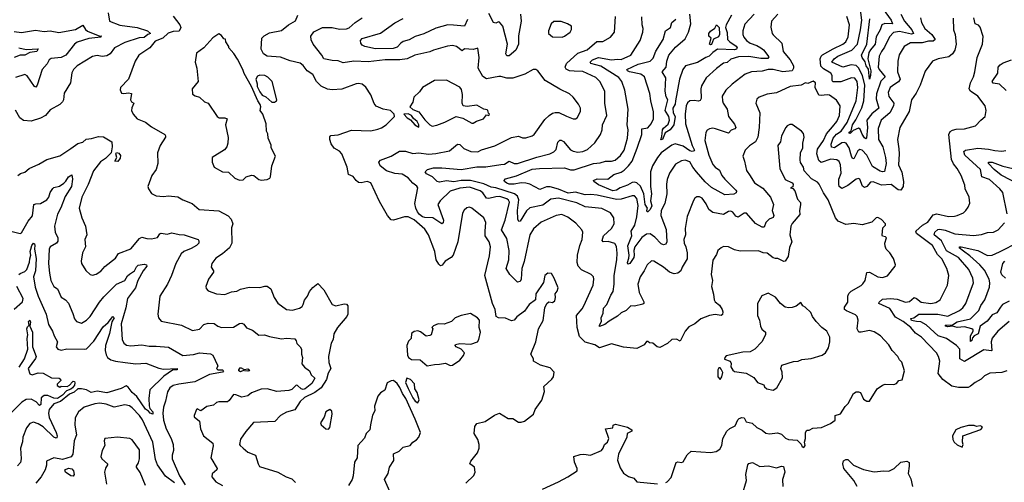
# Model space of a CAD drawing. Extents: x 1268547 to 1425625, y 515768 to 616754.
# Tile 421 of 507: x 1372871 to 1381045, y 589891 to 593728. Entities that reach past the tile are written whole.
import ezdxf

# ---------------------------------------------------------------- set-up
doc = ezdxf.new("R2010")
doc.units = 0

msp = doc.modelspace()

# ---------------------------------------------------------------- linework, layer by layer
at = {"layer": '0CON10XD'}
for points in [[(1380187.2, 593775), (1380217.1, 593717.1), (1380276.5, 593645), (1380292.1, 593615), (1380275, 593609.4), (1380175, 593631.1), (1380125, 593621.8), (1380091.2, 593585), (1380050.5, 593499.5), (1380025.2, 593464.8), (1380006.6, 593425), (1379997.8, 593335), (1380006.9, 593315), (1380055.9, 593255), (1380021.3, 593218.7), (1379984.2, 593114.3), (1379982.5, 593072.5), (1380002.5, 592995), (1379945, 592946.3), (1379904.3, 592895), (1379908.3, 592835), (1379901.4, 592745), (1379895, 592740), (1379885, 592749.6), (1379865, 592778.8), (1379849.5, 592819.5), (1379835, 592828.7), (1379790.6, 592809.4), (1379766, 592785), (1379756.4, 592786.4), (1379755.8, 592795), (1379773.4, 592806.6), (1379784.9, 592855), (1379811.7, 592898.3), (1379861.9, 592998.1), (1379878.8, 593055), (1379887.8, 593185), (1379868.3, 593265), (1379835, 593330), (1379815, 593347.6), (1379775, 593352.9), (1379703.8, 593333.8), (1379613.8, 593375), (1379633.9, 593405), (1379662.5, 593425), (1379779.3, 593475), (1379824.9, 593525.1), (1379852.1, 593645), (1379863, 593725), (1379841.7, 593875)], [(1380016.4, 593845), (1380105.8, 593725), (1380116.7, 593695), (1380052.2, 593697.8), (1380029.2, 593685), (1380015, 593643.8), (1379982.4, 593585), (1379974.2, 593525), (1379932.9, 593477.1), (1379921.7, 593455), (1379913.3, 593405), (1379935.7, 593304.3), (1379935.3, 593265), (1379925, 593234.3), (1379917.1, 593317.1), (1379898.8, 593345), (1379888.8, 593378.8), (1379865.3, 593415), (1379860, 593435), (1379904.8, 593525), (1379928.3, 593735)], [(1373606.2, 593785), (1373616.9, 593716.9), (1373702.4, 593682.4), (1373845, 593662.5), (1373933.3, 593635), (1373956.2, 593613.8), (1373935, 593606.9), (1373905, 593581.9), (1373863.1, 593576.9), (1373745, 593538.9), (1373656.9, 593495), (1373620.8, 593445), (1373595, 593428.1), (1373555, 593424.4), (1373515, 593430.6), (1373475, 593422.9), (1373348.6, 593345), (1373318.6, 593315), (1373302.5, 593287.5), (1373293.1, 593205), (1373239.7, 593120.3), (1373235.5, 593065), (1373225, 593045.8), (1373204, 593025), (1373125, 592979.4), (1373084.2, 592935), (1373045, 592912.9), (1372965, 592886.2), (1372903, 592893), (1372871.2, 592915), (1372835, 592976.7)], [(1376574, 589885), (1376641.7, 589948.3), (1376651.9, 589975), (1376646.7, 590015), (1376608.8, 590045), (1376616.9, 590065), (1376670.6, 590135), (1376684.4, 590174.4), (1376685.4, 590205), (1376675.5, 590245), (1376644.3, 590295.7), (1376650, 590355), (1376665, 590377.5), (1376735, 590396.2), (1376812.6, 590447.4), (1376855, 590464.2), (1376925, 590421.2), (1376965, 590418.8), (1377010.7, 590390.7), (1377035, 590390), (1377061.5, 590398.5), (1377136, 590455), (1377150, 590495), (1377207, 590573), (1377227.1, 590642.9), (1377223.1, 590685), (1377290, 590745), (1377301.2, 590765), (1377307.5, 590805), (1377275, 590839.2), (1377195, 590861.9), (1377137.5, 590895), (1377136.2, 590915), (1377114.3, 590955), (1377157.1, 591055), (1377177.5, 591165), (1377216.4, 591233.6), (1377231.7, 591338.3), (1377246.8, 591373.2), (1377265, 591388.8), (1377295, 591383.3), (1377313.3, 591395), (1377320, 591425), (1377317, 591453), (1377334, 591476), (1377340, 591505), (1377307.5, 591585), (1377285, 591622.5), (1377255, 591626.7), (1377231.2, 591605), (1377220.7, 591549.3), (1377155.7, 591455), (1377152, 591405), (1377099.2, 591365), (1377060.7, 591309.3), (1376997.5, 591262.5), (1376975, 591236), (1376955, 591230), (1376905, 591251.5), (1376845, 591255.6), (1376827.5, 591265), (1376816.9, 591325), (1376795, 591374), (1376732.6, 591605), (1376770.4, 591769.6), (1376778.5, 591845), (1376768.9, 591885), (1376734.5, 591934.5), (1376734.2, 591974.2), (1376741.2, 592045), (1376723.8, 592085), (1376625, 592165.7), (1376605, 592174.2), (1376582.6, 592167.4), (1376561.7, 592148.3), (1376547.6, 592122.4), (1376507.5, 591885), (1376469.2, 591775), (1376454.3, 591755.7), (1376403.3, 591725), (1376377.6, 591692.4), (1376365, 591687.8), (1376350, 591700), (1376327.9, 591735), (1376318.4, 591805), (1376263.8, 591943.8), (1376235, 591990.5), (1376145, 592069.4), (1376095, 592092.6), (1376065, 592092.9), (1375975, 592064.1), (1375955, 592067.9), (1375925, 592104.4), (1375858.9, 592218.9), (1375785, 592374.2), (1375755, 592387.5), (1375705, 592375.7), (1375685, 592379.2), (1375665, 592394), (1375638.3, 592428.3), (1375602, 592445), (1375590.8, 592505), (1375546.2, 592615), (1375526.8, 592636.8), (1375482.7, 592662.7), (1375457.5, 592697.5), (1375444.5, 592735), (1375444.5, 592755.5), (1375455, 592768.6), (1375515, 592772.9), (1375625, 592811.3), (1375785, 592806.9), (1375845, 592819.5), (1375875, 592831.1), (1375913.4, 592856.6), (1375982.5, 592925), (1375980, 592945), (1375950, 592975), (1375887.6, 592987.6), (1375831.2, 593011.2), (1375813.1, 593033.1), (1375785, 593104.6), (1375745, 593168.2), (1375713.7, 593193.7), (1375685, 593200.5), (1375665, 593197.5), (1375545, 593151.9), (1375464.4, 593145.6), (1375425, 593151.4), (1375375, 593176), (1375334.6, 593214.6), (1375304.3, 593275), (1375258, 593305), (1375225, 593348), (1375198.7, 593368.7), (1375115, 593386.2), (1375037.3, 593417.3), (1374925, 593427), (1374894.5, 593445), (1374875.3, 593485.3), (1374880, 593575), (1374899.5, 593595), (1374945, 593618.9), (1375045, 593638.8), (1375103.3, 593685), (1375161.4, 593718.6), (1375179.4, 593765)], [(1377027.7, 593775), (1377034.7, 593715), (1377013.2, 593595), (1377010.7, 593525), (1376990.9, 593475), (1376935, 593427.5), (1376915, 593428.8), (1376907.1, 593445), (1376921.6, 593525), (1376882.9, 593675), (1376855, 593709.2), (1376845, 593710.8), (1376825, 593698.6), (1376805, 593704.5), (1376765, 593780.4)], [(1379164.6, 593775), (1379111.9, 593715), (1379107, 593667), (1379118.6, 593615), (1379125, 593602.5), (1379197.9, 593535), (1379210, 593465), (1379268.6, 593395), (1379294.7, 593345), (1379295.3, 593325), (1379285, 593305.5), (1379205, 593296), (1379125, 593314.7), (1379085.3, 593314.7), (1379035, 593301.2), (1378947.5, 593295), (1378892.6, 593277.4), (1378785, 593194.4), (1378732.9, 593145), (1378703.3, 593095), (1378704.4, 593055), (1378712.2, 593035), (1378743.5, 592985), (1378756.6, 592926.6), (1378805, 592862), (1378816.4, 592835), (1378806.7, 592823.3), (1378778.5, 592811.5), (1378755, 592788.1), (1378646.6, 592823.4), (1378625, 592827.3), (1378597.5, 592822.5), (1378578.1, 592811.9), (1378566.8, 592793.2), (1378558.8, 592725), (1378592.9, 592605), (1378625, 592528.1), (1378645, 592504.5), (1378679.4, 592479.4), (1378700.9, 592435), (1378723.8, 592405), (1378815.7, 592315), (1378822, 592305), (1378819.2, 592290.8), (1378798.5, 592281.5), (1378725, 592275.6), (1378615, 592337.7), (1378562.9, 592382.9), (1378490, 592465), (1378458.4, 592505), (1378435, 592550.6), (1378395, 592563.1), (1378365, 592558.1), (1378315, 592530.8), (1378264.6, 592455.4), (1378246.3, 592403.7), (1378239.6, 592365), (1378244.6, 592285), (1378225.7, 592204.3), (1378195.5, 592145), (1378192.3, 592105), (1378237.7, 591987.7), (1378244.6, 591885.4), (1378236, 591865), (1378215, 591860), (1378195, 591869.5), (1378145, 591924.7), (1378105, 591951.6), (1378075, 591949), (1378035, 591921), (1377976.9, 591845), (1377968.7, 591815), (1377973, 591775), (1377968.8, 591755), (1377936.7, 591705), (1377920.5, 591700.5), (1377916.5, 591715), (1377929, 591751), (1377930.4, 591775), (1377918.5, 591851.5), (1377953.3, 591935), (1377946.2, 591975), (1377977.1, 592025), (1377995, 592092.5), (1378005, 592187.5), (1377994.7, 592244.7), (1377975, 592267.5), (1377955, 592268.5), (1377865, 592240.7), (1377825, 592237.5), (1377665, 592273), (1377611.2, 592278.8), (1377565, 592276), (1377485, 592297.7), (1377425, 592289.2), (1377345, 592322.4), (1377275, 592341.6), (1377245, 592342.4), (1377189.7, 592319.7), (1377105, 592363.3), (1377073.4, 592373.4), (1377035, 592375.8), (1376975.5, 592364.5), (1376935, 592364.6), (1376915, 592371.2), (1376895.6, 592385), (1376891.9, 592395), (1376902.9, 592407.1), (1376996.3, 592433.7), (1377125, 592487.1), (1377186, 592494), (1377395, 592499.1), (1377442.8, 592482.8), (1377475, 592482.4), (1377635, 592534.8), (1377689.2, 592540.9), (1377735, 592555.5), (1377785, 592555.4), (1377815.8, 592564.2), (1377858.6, 592601.4), (1377888.8, 592645), (1377917.3, 592745), (1377921.8, 592815), (1377913.8, 592855), (1377923.5, 592985), (1377895.5, 593145), (1377870.4, 593215), (1377845, 593249.2), (1377695, 593343.5), (1377613.3, 593365), (1377606.7, 593375), (1377625.7, 593394.3), (1377675.7, 593414.3), (1377785, 593395.2), (1377835, 593401.3), (1377865, 593398), (1377945.6, 593435), (1378020.9, 593555), (1378043.8, 593625), (1378047.2, 593655), (1378038.8, 593685), (1378035, 593752.5)], [(1378967.8, 593775), (1378889.9, 593690.1), (1378875.4, 593635), (1378875.4, 593605), (1378882.3, 593582.3), (1378905.4, 593555), (1378935, 593533.7), (1378991.9, 593515), (1379023.8, 593495), (1379045, 593477.1), (1379089.1, 593419.1), (1379082.5, 593407.5), (1379025, 593406.4), (1378925, 593423.7), (1378839.6, 593420.4), (1378775, 593400.9), (1378745, 593374.5), (1378713.4, 593366.6), (1378655, 593323.6), (1378570.6, 593245), (1378531.1, 593178.9), (1378525.5, 593154.5), (1378527.1, 593075), (1378521.1, 593058.9), (1378505, 593051.8), (1378469.3, 593059.3), (1378435, 593055.6), (1378415, 593040), (1378403.9, 593015), (1378395.8, 592945), (1378399.4, 592865), (1378454.3, 592684.3), (1378473.3, 592646.7), (1378470.4, 592639.6), (1378455, 592635.7), (1378435, 592639.8), (1378379.5, 592679.5), (1378311.5, 592698.5), (1378285, 592688.2), (1378197.5, 592625), (1378164.9, 592585.1)], [(1378779.5, 593765), (1378735, 593685.4), (1378731.2, 593665), (1378743.1, 593623.1), (1378747.6, 593565), (1378765.3, 593545), (1378818.2, 593508.2), (1378826.3, 593493.7), (1378821.8, 593485), (1378805, 593478.7), (1378665, 593482.7), (1378624.3, 593455), (1378595, 593425.7), (1378566.1, 593415), (1378497.7, 593372.3), (1378398.4, 593345), (1378375.6, 593315), (1378347.2, 593235), (1378316.7, 593055), (1378312, 593028), (1378293.5, 592995), (1378296.7, 592955), (1378311.4, 592925), (1378302.2, 592855), (1378270.4, 592815), (1378230.8, 592789.1), (1378206.7, 592735), (1378193.2, 592733.2), (1378201.7, 592758.3), (1378206.8, 592815), (1378215, 592829.1), (1378255, 592862.5), (1378265.3, 592895), (1378261.1, 592925), (1378228.6, 592975), (1378250.7, 593065), (1378238.6, 593088.6), (1378230.6, 593135), (1378234.7, 593245), (1378203.8, 593295), (1378238.3, 593335), (1378243.3, 593385), (1378261.3, 593435), (1378315, 593500), (1378395, 593570.5), (1378421.9, 593625), (1378441.5, 593695), (1378434.8, 593774.8)], [(1372825, 593629.2), (1372885, 593622.9), (1373001.7, 593641.7), (1373075, 593630.4), (1373125, 593636.8), (1373195, 593621.2), (1373335, 593646.5), (1373395, 593682.5), (1373417.1, 593647.1), (1373433.3, 593633.3), (1373535, 593592.5), (1373546, 593595), (1373545, 593584), (1373445, 593571.7), (1373349.3, 593540.7), (1373325, 593524.5), (1373254.4, 593435), (1373214.7, 593414.7), (1373132.3, 593407.7), (1373114.8, 593395.2), (1373097.7, 593362.3), (1373056.5, 593315), (1373016.5, 593185), (1373005, 593170), (1372993.3, 593175), (1372933, 593263), (1372915, 593273.5), (1372835, 593248.7)], [(1374145, 593758.8), (1374200, 593685), (1374208.8, 593665), (1374195, 593633.3), (1374145, 593629.2), (1374103, 593617), (1374060.5, 593575), (1373995, 593551.7), (1373951.5, 593495), (1373861.4, 593435), (1373830.5, 593385), (1373775.5, 593234.5), (1373708.8, 593165), (1373706.4, 593146.4), (1373715, 593120), (1373735, 593116), (1373775, 593122.9), (1373798.8, 593115), (1373790, 593065), (1373798.3, 593048.3), (1373817.5, 593035), (1373801.7, 592998.3), (1373799.2, 592975), (1373814, 592945), (1373846.6, 592906.6), (1373915, 592879.4), (1373965, 592838.6), (1374075, 592776.2), (1374081.2, 592765), (1374081.2, 592755), (1374038, 592685), (1374014.3, 592625), (1374017.5, 592535), (1374004.4, 592485.6), (1373968.6, 592435), (1373933.8, 592345), (1373940, 592325), (1373965.8, 592285.8), (1374005, 592266), (1374065, 592261.4), (1374105, 592268.6), (1374185, 592260), (1374225, 592234.2), (1374303.3, 592205), (1374360, 592155), (1374525, 592144.2), (1374602.3, 592102.3), (1374626.7, 592075), (1374640, 592035), (1374628.3, 592001.7), (1374632.1, 591875), (1374613.7, 591836.3), (1374554, 591785), (1374499.8, 591750.2), (1374466, 591705), (1374460, 591675), (1374479.2, 591645), (1374478.6, 591635), (1374438, 591575), (1374416.7, 591515), (1374419.3, 591499.3), (1374435, 591480), (1374505, 591454.2), (1374575, 591450), (1374628.7, 591471.3), (1374675, 591476.2), (1374705, 591494), (1374775, 591510), (1374865, 591506.7), (1374905, 591518.8), (1374925, 591517.5), (1374956, 591495), (1374983.1, 591425), (1375015, 591377.5), (1375085, 591323.8), (1375135, 591318), (1375195, 591334.4), (1375215, 591349.4), (1375225.4, 591365), (1375235, 591401.2), (1375260, 591435), (1375276.7, 591475), (1375305, 591507.5), (1375345, 591540), (1375395, 591488.8), (1375465, 591366.2), (1375495, 591354), (1375565, 591370.8), (1375585, 591368), (1375594.1, 591354.1), (1375596.2, 591285), (1375586, 591265), (1375508.6, 591175), (1375478, 591122), (1375472, 591075), (1375455.9, 591044.1), (1375435.5, 590935), (1375437.5, 590885), (1375454.7, 590835), (1375431.7, 590795), (1375416.8, 590743.2), (1375375.1, 590674.9), (1375320.4, 590635), (1375236.4, 590595), (1375198.2, 590561.8), (1375155, 590492), (1375087.1, 590472.9), (1375036.4, 590443.6), (1374990, 590395), (1374813.3, 590386.7), (1374748.9, 590311.1), (1374705, 590247.5), (1374696.7, 590205), (1374700, 590195), (1374725, 590173.3), (1374765, 590142), (1374828, 590115), (1374850, 590045), (1374863.1, 590023.1), (1375015, 589974), (1375083.3, 589935), (1375130, 589920), (1375160.3, 589890.3)], [(1379382.9, 592475), (1379376.9, 592505), (1379353.7, 592543.7), (1379349.4, 592565), (1379352.9, 592625), (1379372.9, 592665), (1379371.4, 592705), (1379384, 592755), (1379378, 592785), (1379362, 592805), (1379285, 592860), (1379265, 592858.8), (1379242.4, 592847.6), (1379230, 592835), (1379195.7, 592765), (1379188, 592715), (1379165.8, 592685), (1379180.8, 592495), (1379225, 592404), (1379285, 592375.8), (1379293.3, 592365), (1379288.3, 592341.7), (1379270, 592335), (1379288.3, 592328.3), (1379305, 592310), (1379328.3, 592238.3), (1379352.5, 592212.5), (1379353.8, 592193.8), (1379345.6, 592145), (1379347.6, 592112.4), (1379285, 592038), (1379273.3, 592015), (1379264.4, 591945), (1379280.6, 591885), (1379261.9, 591838.1), (1379250.4, 591765), (1379225, 591724.3), (1379215, 591723.3), (1379165, 591748.6), (1379145, 591747.1), (1379125, 591752.2), (1379075, 591791.1), (1379043.8, 591793.8), (1379005, 591812), (1378851.7, 591808.3), (1378805, 591818.6), (1378755, 591844.2), (1378714.2, 591845.8), (1378695, 591836.7), (1378666.2, 591813.8), (1378655, 591780), (1378625.6, 591734.4), (1378610.8, 591615), (1378622.2, 591565), (1378613.6, 591516.4), (1378632.1, 591452.1), (1378635.5, 591405), (1378645, 591387.1), (1378679.3, 591359.3), (1378702.9, 591325), (1378709.2, 591305), (1378705, 591282.5), (1378695, 591274), (1378645, 591281.5), (1378596.8, 591273.2), (1378525, 591245.7), (1378475, 591206.2), (1378425, 591180), (1378395.8, 591144.2), (1378355, 591062.5), (1378325, 591078.8), (1378285, 591076.2), (1378248.3, 591041.7), (1378185, 591008.8), (1378164.2, 591014.2), (1378126.4, 591046.4), (1378098.3, 591048.3), (1378085, 591060), (1378075, 591060), (1378055, 591032.5), (1377995, 591000), (1377885, 591012), (1377785, 591039.4), (1377685, 591006.7), (1377645, 591032.5), (1377565, 591052.9), (1377519.6, 591099.6), (1377498.4, 591175), (1377492.5, 591275), (1377541.2, 591328.8), (1377555, 591353.8), (1377632.5, 591525), (1377637.3, 591577.3), (1377633.8, 591595), (1377615, 591613.8), (1377535, 591652.5), (1377508.1, 591685), (1377500, 591715), (1377502.2, 591775), (1377521.8, 591855), (1377541.1, 591905), (1377547.1, 591965), (1377536.4, 591986.4), (1377489.2, 592039.2), (1377420.7, 592089.3), (1377371.3, 592111.3), (1377325, 592105.4), (1377201.5, 592048.5), (1377137.4, 591992.6), (1377105, 591943.3), (1377058.8, 591721.2), (1377039.3, 591665), (1377035.4, 591575), (1377025, 591557.5), (1377005, 591550), (1376940, 591615), (1376909.6, 591665), (1376931.9, 591735), (1376934.2, 591815), (1376915, 591914.3), (1376871.1, 591985), (1376902.6, 592065), (1376936.5, 592215), (1376930.1, 592230.1), (1376915, 592242.8), (1376858.1, 592261.9), (1376825, 592260), (1376765, 592244.8), (1376746.6, 592246.6), (1376715, 592293.2), (1376695, 592308.2), (1376605, 592338), (1376525, 592330.2), (1376445, 592305.2), (1376360.5, 592225), (1376342.5, 592195), (1376390, 592065), (1376387.9, 592042.1), (1376375, 592035.7), (1376300, 592085), (1376235, 592087.3), (1376215, 592093.8), (1376191.1, 592111.1), (1376173.2, 592135), (1376158.6, 592165), (1376151.5, 592205), (1376175.5, 592335), (1376168.7, 592348.7), (1376135, 592371.5), (1376095, 592416.8), (1376045, 592446.5), (1375985, 592453.6), (1375915, 592475.4), (1375863.1, 592515), (1375853.8, 592546.2), (1375866.4, 592563.6), (1375955, 592595.7), (1376025, 592637.7), (1376075, 592638.8), (1376135, 592617.5), (1376185, 592623.5), (1376265, 592613.9), (1376325, 592617.1), (1376438.9, 592641.1), (1376505, 592697.1), (1376525, 592692.5), (1376558.9, 592658.9), (1376615, 592635.5), (1376675, 592633.1), (1376705, 592648.5), (1376815, 592681.9), (1376955, 592751.8), (1377012.1, 592762.1), (1377045, 592749.2), (1377072.3, 592747.7), (1377125, 592764.3), (1377142.8, 592777.2), (1377229.8, 592900.2), (1377265.4, 592934.6), (1377295, 592952.2), (1377315, 592958.5), (1377347.4, 592957.4), (1377411.7, 592928.3), (1377466.4, 592906.4), (1377485, 592906.2), (1377500, 592915), (1377525.9, 592965.9), (1377525.7, 592995.7), (1377508.9, 593028.9), (1377465, 593086.2), (1377435, 593114), (1377355, 593151.9), (1377232.5, 593225), (1377172.9, 593302.9), (1377155, 593316.2), (1377135, 593316), (1377065, 593276), (1376965, 593244.6), (1376915, 593242.2), (1376865, 593257.5), (1376847.3, 593257.3), (1376745, 593238.2), (1376715, 593258.5), (1376677.7, 593325), (1376685.7, 593415), (1376675, 593492.5), (1376635, 593480.8), (1376565, 593486), (1376545, 593470), (1376497.3, 593507.3), (1376465, 593513.3), (1376421.9, 593508.1), (1376305.3, 593474.7), (1376275, 593461.6), (1376150.6, 593435), (1376087.5, 593402.5), (1376025.8, 593394.2), (1375905.2, 593395.2), (1375765, 593379.8), (1375644.3, 593384.3), (1375555, 593371.2), (1375515, 593388), (1375465, 593389.5), (1375395, 593402.9), (1375380.4, 593435), (1375306.1, 593525), (1375290.5, 593560.5), (1375288.7, 593591.3), (1375313.5, 593626.5), (1375385, 593663.2), (1375465, 593662.7), (1375525, 593649.5), (1375585, 593652.5), (1375605, 593661.4), (1375655, 593705.8), (1375714.3, 593745)], [(1376589.4, 593730.6), (1376565, 593673.5), (1376472.1, 593682.1), (1376425, 593685.3), (1376325, 593658.7), (1376225, 593612.5), (1376155, 593589.8), (1376105, 593562.7), (1376053.5, 593546.5), (1376035.2, 593534.8), (1376005, 593499.3), (1375971.3, 593488.7), (1375825, 593486.7), (1375735.2, 593505.2), (1375715, 593517.5), (1375704.4, 593534.4), (1375701.6, 593555), (1375715, 593571.8), (1375865, 593617.5), (1375985, 593703), (1376055, 593739.6)], [(1380621.2, 593741.2), (1380624.3, 593644.3), (1380635.8, 593605), (1380646.7, 593525), (1380634.6, 593475), (1380615.9, 593444.1), (1380585, 593419.5), (1380495, 593402.9), (1380450, 593385), (1380388.8, 593301.2), (1380346.7, 593185), (1380312.1, 593117.9), (1380274.3, 593065), (1380254.5, 592965.5), (1380176.7, 592835), (1380157.3, 592735), (1380168, 592658), (1380173.5, 592615), (1380166.7, 592525), (1380193.6, 592463.6), (1380208.1, 592385), (1380204.7, 592345.3), (1380185, 592314.4), (1380165, 592317.8), (1380105, 592360.4), (1380025, 592355.3), (1379955, 592383.8), (1379935, 592380), (1379904.7, 592345.3), (1379885, 592335.5), (1379868.5, 592348.5), (1379845.5, 592405), (1379835, 592411.4), (1379815, 592406.9), (1379746.9, 592353.1), (1379695, 592328.1), (1379675, 592344.3), (1379670, 592365), (1379671.2, 592405), (1379689.4, 592455), (1379685.4, 592525), (1379675, 592552), (1379655.4, 592565.4), (1379605, 592570.9), (1379525, 592544.6), (1379505, 592560), (1379489.2, 592615), (1379495.3, 592655), (1379544.1, 592725), (1379568.6, 592781.4), (1379619.3, 592840.7), (1379655, 592883.5), (1379677.6, 592935), (1379683.3, 593015), (1379651.2, 593061.2), (1379595, 593102.2), (1379575, 593106.5), (1379525, 593098.9), (1379505, 593102.9), (1379473.8, 593165), (1379476.2, 593205), (1379457.7, 593217.7), (1379415, 593198.8), (1379395, 593204), (1379357.5, 593185), (1379266.4, 593173.6), (1379155, 593120.6), (1379075, 593109.4), (1379010, 593085), (1378991.7, 593068.3), (1378982, 593035), (1379015.6, 592955.6), (1379010.9, 592835), (1378998.9, 592755), (1378980, 592715), (1378928.7, 592681.3), (1378895, 592646.2), (1378873.3, 592595), (1378888.8, 592555), (1378905, 592477.5), (1378934.5, 592434.5), (1378970, 592375), (1379040.1, 592330.1), (1379105.3, 592255), (1379130, 592195), (1379117.9, 592145), (1379132, 592105), (1379125, 592086.7), (1379092, 592075), (1379066, 592045), (1379051.4, 592008.6), (1379035, 592007.3), (1378979.1, 592039.1), (1378905, 592123.8), (1378885, 592122.9), (1378835, 592090), (1378815, 592098.1), (1378790.6, 592130.6), (1378775, 592140), (1378755, 592138.1), (1378715, 592113.2), (1378625, 592127.9), (1378593.3, 592155), (1378570.9, 592200.9), (1378537.2, 592247.2), (1378515, 592258.6), (1378491.7, 592258.3), (1378475, 592246.7), (1378465, 592227.5), (1378413.5, 592095), (1378394.5, 591995), (1378399.4, 591945), (1378385.5, 591904.5), (1378387.9, 591875), (1378400.4, 591845), (1378411.9, 591795), (1378413.1, 591745), (1378370.4, 591675), (1378360, 591645), (1378335, 591624.8), (1378305, 591621.1), (1378264.8, 591634.8), (1378216.5, 591676.5), (1378135, 591724.2), (1378115, 591726.7), (1378079.2, 591695), (1378055.7, 591645), (1378022.1, 591595), (1378001.5, 591535), (1378013.1, 591465), (1378053.3, 591386.7), (1378053.3, 591375), (1378045, 591368.8), (1377975, 591352.2), (1377945, 591354), (1377905, 591315.7), (1377864.6, 591295.4), (1377835, 591269.2), (1377765, 591228.5), (1377729.9, 591200.1), (1377683.5, 591183.5), (1377683.5, 591195), (1377701.4, 591225), (1377699.2, 591255), (1377714.5, 591295), (1377717.8, 591335), (1377744.2, 591365.8), (1377777.4, 591442.6), (1377797.5, 591472.5), (1377807.4, 591535), (1377806.7, 591605), (1377829.1, 591735), (1377831.7, 591791.7), (1377825, 591847.5), (1377810.9, 591870.9), (1377755, 591887.5), (1377714.5, 591884.5), (1377706.8, 591896.8), (1377718.8, 591935), (1377784.5, 591995), (1377806.7, 592035), (1377802.2, 592085), (1377775, 592125.6), (1377705, 592161.8), (1377565, 592175.3), (1377495, 592209.2), (1377343.3, 592246.7), (1377280.9, 592239.1), (1377215, 592189.2), (1377105, 592166.8), (1377078.3, 592141.7), (1377025, 592055.8), (1377014, 592054), (1377006.4, 592075), (1377002.8, 592145), (1377015.5, 592235), (1377004, 592265), (1376980, 592285), (1376825, 592334.1), (1376785, 592340.4), (1376725, 592366.5), (1376613.8, 592393.8), (1376535, 592395.4), (1376475, 592382.4), (1376415, 592392.7), (1376355, 592379.4), (1376337.1, 592387.1), (1376297.1, 592425), (1376248.7, 592448.7), (1376237.5, 592465), (1376255.2, 592484.8), (1376305, 592499.3), (1376375, 592500.3), (1376536.2, 592486.2), (1376665, 592508.4), (1376741.7, 592508.2), (1376865, 592526.9), (1376895, 592529.6), (1376935, 592553.5), (1376975, 592534.5), (1377005, 592535.4), (1377165, 592587.6), (1377272, 592615), (1377305, 592631.5), (1377325, 592651.4), (1377338.2, 592711.8), (1377355, 592729.4), (1377365, 592730), (1377385, 592718.2), (1377445, 592648.5), (1377466.9, 592636.9), (1377505, 592629.2), (1377545, 592634.6), (1377585, 592652.7), (1377645, 592705.7), (1377693.6, 592776.4), (1377706.4, 592815), (1377710.4, 592855), (1377744.6, 592935), (1377729.6, 593035), (1377727.5, 593135), (1377687.3, 593215), (1377655, 593248.2), (1377545, 593297.5), (1377475, 593302.4), (1377435, 593304.8), (1377407.8, 593317.8), (1377398, 593335), (1377410, 593365), (1377505, 593451.2), (1377580.9, 593479.1), (1377661.7, 593548.3), (1377711.8, 593548.2), (1377775, 593583.3), (1377809.2, 593625), (1377817.9, 593755)], [(1377375, 593584.2), (1377395, 593592), (1377440, 593625), (1377452, 593648), (1377452.5, 593675), (1377417.5, 593695), (1377365, 593712.5), (1377305, 593713.8), (1377284, 593695), (1377260, 593635), (1377260, 593615), (1377295, 593587.5), (1377375, 593584.2)], [(1378164.9, 592585.1), (1378125, 592516.5), (1378108.3, 592465), (1378109, 592345), (1378116.7, 592285), (1378107.5, 592225), (1378117.6, 592185), (1378105, 592153.5), (1378085, 592133.3), (1378080, 592135), (1378076, 592145), (1378081.8, 592165), (1378064.7, 592194.7), (1378053.6, 592285), (1378025, 592346.3), (1377995, 592375.2), (1377975, 592381), (1377955, 592378.4), (1377916.1, 592355), (1377855.9, 592334.1), (1377824.4, 592315), (1377795, 592309), (1377675, 592358.5), (1377636.7, 592385), (1377633.3, 592393.3), (1377665, 592409.1), (1377752.5, 592405), (1377803.1, 592445), (1377865, 592464.7), (1377889.5, 592480.5), (1377925.4, 592515), (1377954.8, 592555.2), (1377998.3, 592661.7), (1378035.9, 592775), (1378035, 592824.3), (1378085, 592831.6), (1378113.2, 592865), (1378132.3, 592905), (1378133, 592963), (1378109.5, 593055), (1378102.2, 593115), (1378058.2, 593255), (1378027, 593277), (1377933.1, 593295), (1377915.6, 593305), (1377912.2, 593315), (1378005, 593359.1), (1378104.2, 593385), (1378130.7, 593409.3), (1378152.5, 593467.5), (1378211.6, 593565), (1378233.1, 593635), (1378272.9, 593665), (1378284.6, 593705), (1378316.9, 593733.1)], [(1378605, 593519.2), (1378598, 593525), (1378612.5, 593575), (1378591.7, 593591.7), (1378591.4, 593615), (1378605, 593632.9), (1378641.8, 593658.2), (1378655, 593686.6), (1378677.8, 593665), (1378680.9, 593605), (1378672.5, 593585), (1378631.9, 593568.1), (1378615, 593522.7), (1378605, 593519.2)], [(1380348.2, 593745), (1380357.5, 593705), (1380384.7, 593655), (1380442.8, 593605), (1380471.8, 593565), (1380455, 593551.2), (1380415, 593549.6), (1380362.2, 593537.8), (1380265, 593535.4), (1380214.7, 593505.3), (1380172, 593438), (1380160, 593385), (1380159.1, 593295), (1380181.4, 593235), (1380167.6, 593212.4), (1380135.2, 593194.8), (1380097.7, 593165), (1380080.9, 593125), (1380085, 593091.4), (1380128.1, 593035), (1380125.7, 593015), (1380095, 592955.2), (1380022.1, 592895), (1379996.6, 592825), (1380000, 592735), (1380036.8, 592675), (1380059.8, 592585), (1380063.1, 592535), (1380049.5, 592470.5), (1380035, 592466.8), (1380015, 592472.2), (1379951.1, 592511.1), (1379905, 592604.6), (1379865, 592645.3), (1379845, 592650.8), (1379828.4, 592641.6), (1379795, 592574.2), (1379785, 592577.1), (1379775.7, 592595.7), (1379756.7, 592666.7), (1379732.2, 592705), (1379715, 592709.3), (1379695, 592705.6), (1379635, 592664.8), (1379611.2, 592671.2), (1379608.3, 592695), (1379624.7, 592745.3), (1379652.1, 592777.9), (1379690.7, 592805), (1379739.2, 592875), (1379814.3, 593055), (1379828.4, 593165), (1379824.2, 593215), (1379805, 593243.1), (1379777.3, 593247.3), (1379686.5, 593213.5), (1379622.7, 593212.7), (1379616.4, 593225), (1379614.8, 593264.8), (1379604.8, 593284.8), (1379545, 593320), (1379522.7, 593342.7), (1379515.1, 593404.9), (1379523.3, 593425), (1379535, 593435.7), (1379625, 593487.6), (1379705, 593524.7), (1379728.8, 593545), (1379748.7, 593585), (1379761.1, 593685), (1379736.4, 593755)], [(1380757.7, 592207.7), (1380754.2, 592255), (1380721.2, 592325), (1380716, 592355), (1380685.8, 592435), (1380654.4, 592495), (1380622.7, 592532.7), (1380607.6, 592567.6), (1380583.8, 592775), (1380595, 592800), (1380615, 592813.1), (1380645, 592821.1), (1380715, 592823.3), (1380805, 592847.5), (1380848.8, 592895), (1380886.2, 592925), (1380894, 592975), (1380885.8, 593015), (1380825, 593094.3), (1380764.3, 593135), (1380752.5, 593155), (1380764.6, 593205.4), (1380789.6, 593255), (1380800.9, 593295), (1380818.9, 593415), (1380864.3, 593525), (1380868.8, 593588.8), (1380845.4, 593665.4), (1380832, 593682), (1380804.4, 593695), (1380792.5, 593745)], [(1374875, 592396.7), (1374925, 592403.8), (1374946.4, 592413.6), (1374952.5, 592425), (1374963.3, 592515), (1374994, 592595), (1374960, 592665), (1374958.6, 592688.6), (1374934.3, 592745), (1374931.7, 592781.7), (1374920, 592805), (1374917.5, 592865), (1374890, 592945), (1374867.5, 592975), (1374872.5, 593005), (1374867.5, 593025), (1374848.8, 593055), (1374796.2, 593175), (1374735, 593281.2), (1374724.4, 593314.4), (1374680, 593400), (1374648.3, 593448.3), (1374607.5, 593495), (1374606.7, 593506.7), (1374582.5, 593545), (1374578.3, 593568.3), (1374565, 593570), (1374546.4, 593596.4), (1374525, 593612.5), (1374475, 593578.8), (1374399.2, 593495), (1374338.6, 593451.4), (1374327.9, 593375), (1374340.9, 593325), (1374352.5, 593215), (1374302.5, 593155), (1374305, 593110), (1374327, 593097), (1374365, 593086.2), (1374405, 593046.7), (1374436.4, 593036.4), (1374511.2, 592925), (1374525.7, 592915.7), (1374575, 592913.1), (1374593.8, 592905), (1374580.6, 592855), (1374601.7, 592751.7), (1374598.8, 592705), (1374590, 592675), (1374572.4, 592647.6), (1374467.5, 592585), (1374467.9, 592547.9), (1374484.1, 592504.1), (1374555, 592466.7), (1374605, 592464), (1374655.8, 592415), (1374695, 592398.1), (1374725, 592398.8), (1374750, 592425), (1374795, 592440), (1374815, 592436.7), (1374855, 592403.8), (1374875, 592396.7)], [(1372865, 593494.3), (1372925, 593480.2), (1373025, 593487.5), (1373012.9, 593465), (1372954.2, 593455.8), (1372915, 593435.4), (1372876.1, 593433.9), (1372825, 593413.8)], [(1381060.6, 593140.6), (1381005, 593194.5), (1380952.2, 593202.2), (1380945.5, 593215), (1380990, 593285), (1380993.8, 593335), (1381010.4, 593355), (1381035, 593371.8), (1381104, 593395)], [(1374985, 593043.3), (1375002.5, 593055), (1375006.2, 593065), (1374965.8, 593215), (1374931.7, 593251.7), (1374905, 593266), (1374865, 593268.8), (1374845, 593261.2), (1374830, 593235), (1374842.5, 593195), (1374842.5, 593175), (1374865, 593130), (1374883.6, 593103.6), (1374915, 593087.5), (1374963.9, 593043.9), (1374985, 593043.3)], [(1376295.8, 592845.8), (1376335, 592852.2), (1376401.7, 592878.3), (1376495, 592925.7), (1376550.9, 592910.9), (1376625, 592870), (1376635, 592871.2), (1376663.3, 592886.7), (1376722.5, 592905), (1376745, 592940), (1376765, 592933.3), (1376770, 592945), (1376761.7, 592951.7), (1376757.5, 592975), (1376750.7, 592980.7), (1376725, 592986.7), (1376665, 593018.6), (1376585, 593007.5), (1376551.9, 593015), (1376543.6, 593036.4), (1376547.4, 593107.4), (1376539.3, 593149.3), (1376525, 593169.2), (1376415, 593225.7), (1376315, 593222.9), (1376215, 593165.8), (1376191.1, 593128.9), (1376144.4, 593085), (1376134.4, 593045), (1376110, 593005), (1376133.6, 592983.6), (1376185.3, 592965.3), (1376235, 592896.7), (1376275, 592855.7), (1376295.8, 592845.8)], [(1376185, 592837.5), (1376185.7, 592855), (1376172, 592885), (1376139.3, 592909.3), (1376123.3, 592935), (1376095, 592948.8), (1376060, 592945), (1376087.5, 592915), (1376116.4, 592896.4), (1376152.5, 592855), (1376185, 592837.5)], [(1372856.7, 592435), (1372876.4, 592453.6), (1372915, 592463.8), (1372948.8, 592495), (1373029.1, 592530.9), (1373095, 592570), (1373205, 592599.2), (1373295, 592658.6), (1373355, 592701.4), (1373395, 592712.5), (1373421.9, 592738.1), (1373467.9, 592742.1), (1373525, 592760.8), (1373567.7, 592757.7), (1373636.7, 592715), (1373638.8, 592675), (1373630, 592625), (1373584.2, 592575.8), (1373541.7, 592548.3), (1373485, 592476), (1373439.2, 592360.8), (1373386.8, 592255), (1373365.6, 592165.6), (1373385.5, 592085.5), (1373418.1, 592015), (1373427.5, 591945), (1373410.8, 591905), (1373417.1, 591845), (1373393.1, 591795), (1373380, 591725), (1373383.8, 591705), (1373418.8, 591648.8), (1373455.9, 591615.9), (1373475, 591608), (1373505, 591618), (1373545, 591642), (1373564.2, 591665), (1373578, 591682), (1373665, 591748.8), (1373691.3, 591788.7), (1373795, 591828), (1373865, 591912), (1373885, 591924.3), (1373927, 591913), (1373965, 591911.1), (1374015, 591922), (1374035, 591953.3), (1374045, 591958.1), (1374095, 591950.6), (1374135, 591959.2), (1374195, 591945.6), (1374237.5, 591945), (1374352.5, 591905), (1374358.8, 591895), (1374357.1, 591875), (1374340, 591855), (1374295, 591829.6), (1374233.9, 591806.1), (1374212.5, 591785), (1374167.8, 591705), (1374132, 591605), (1374098.6, 591535), (1374034, 591435), (1374016.7, 591285), (1374024.4, 591254.4), (1374045, 591228.6), (1374215, 591194.5), (1374305, 591151.1), (1374365, 591161.1), (1374400, 591200), (1374435, 591211.1), (1374485, 591208.1), (1374516, 591185), (1374545, 591173.8), (1374645, 591178.6), (1374695, 591209.2), (1374715, 591212), (1374732.1, 591202.1), (1374755, 591172.9), (1374805, 591152.1), (1374855, 591112.3), (1374904, 591114), (1374945, 591099.4), (1375045, 591080), (1375085, 591086), (1375155, 591080), (1375167.5, 591065), (1375171.7, 591041.7), (1375200, 591015), (1375210, 590995), (1375210, 590955), (1375218, 590925), (1375213, 590873), (1375235, 590846.7), (1375276, 590816), (1375291.1, 590781.1), (1375321.2, 590755), (1375295, 590710.9), (1375242.2, 590665), (1375225, 590661), (1375207.5, 590665), (1375177.1, 590695), (1375165, 590696.2), (1375129.4, 590660.6), (1375105, 590652.8), (1375005, 590645.2), (1374925, 590666.1), (1374875, 590664.1), (1374796.7, 590633.3), (1374765, 590606.9), (1374715, 590595.8), (1374665, 590617.3), (1374645, 590619.4), (1374610.3, 590569.7), (1374595, 590557.5), (1374525, 590559.2), (1374506.2, 590553.8), (1374479.4, 590530.6), (1374425, 590519.5), (1374375, 590482.5), (1374345, 590500), (1374337.5, 590495), (1374318.8, 590445), (1374320, 590435), (1374365, 590397.5), (1374371.5, 590335), (1374396.7, 590275), (1374474.5, 590214.5), (1374476.1, 590193.9), (1374458.5, 590095), (1374509.2, 590005), (1374506.3, 589993.7), (1374468.9, 589961.1), (1374466.7, 589935), (1374500, 589895), (1374555.4, 589865.4)], [(1373685, 592553.3), (1373660, 592555), (1373677.5, 592585), (1373670, 592615), (1373675, 592626.7), (1373695, 592620), (1373707, 592603), (1373705, 592580), (1373685, 592553.3)], [(1381068.3, 592118.3), (1381032.9, 592295), (1381009.2, 592325), (1380922.9, 592402.9), (1380859.6, 592425), (1380846.6, 592485), (1380718.4, 592605), (1380709.6, 592635), (1380723.2, 592646.8), (1380825, 592662.6), (1380915, 592655.3), (1380965, 592642.7), (1381023.1, 592636.9), (1381056.4, 592643.6)], [(1381178.6, 592355), (1381018.9, 592438.9), (1380962, 592485), (1380913.5, 592535), (1380915, 592546.9), (1380945, 592546.8), (1381032.6, 592512.6), (1381115, 592493.2)], [(1378235, 589888.1), (1378247.5, 589895), (1378278.3, 589931.7), (1378322, 590055), (1378335, 590060), (1378365, 590053.8), (1378378.3, 590061.7), (1378411.3, 590118.7), (1378445, 590149.2), (1378605, 590138.9), (1378652.5, 590145), (1378683.3, 590165), (1378700.8, 590195), (1378708.1, 590255), (1378741.4, 590315), (1378765, 590337.5), (1378809.5, 590360.5), (1378831.7, 590408.3), (1378845, 590421.2), (1378865, 590428.8), (1378886.2, 590425), (1378901.7, 590391.7), (1378950.5, 590380.5), (1378991.2, 590345), (1379033.6, 590323.6), (1379065, 590298), (1379095, 590294.2), (1379161.7, 590301.7), (1379195, 590290), (1379228.1, 590258.1), (1379254.5, 590244.5), (1379325, 590240), (1379358.3, 590208.3), (1379367.5, 590185), (1379381.7, 590178.3), (1379392.5, 590195), (1379387.5, 590225), (1379395.8, 590254.2), (1379394.3, 590305), (1379405, 590323.3), (1379425, 590323.8), (1379455, 590339.2), (1379527.5, 590345), (1379600.9, 590379.1), (1379640, 590405), (1379640, 590445), (1379685, 590459.2), (1379725, 590519.2), (1379748.6, 590545), (1379793.2, 590626.8), (1379815, 590642.5), (1379835, 590642.5), (1379850, 590635), (1379875, 590580), (1379905, 590562.5), (1379925, 590563.3), (1379990.8, 590665), (1380035, 590695.8), (1380055.7, 590704.3), (1380128.1, 590701.9), (1380149.2, 590710.8), (1380170, 590735), (1380198.3, 590741.7), (1380216.7, 590815), (1380195, 590887.5), (1380175, 590907.5), (1380161.2, 590935), (1380114.4, 590984.4), (1380085, 591032), (1380017.1, 591105), (1379965, 591139.2), (1379925, 591149.4), (1379855.6, 591135.6), (1379837.1, 591137.1), (1379824.6, 591165), (1379830.5, 591235), (1379822.9, 591265), (1379808.7, 591278.7), (1379735, 591312), (1379718.9, 591325), (1379717.1, 591345), (1379745.5, 591385), (1379746.2, 591435), (1379755, 591455.7), (1379774.7, 591475.3), (1379857, 591523), (1379871.5, 591538.5), (1379890.8, 591565), (1379905, 591630), (1379926.4, 591633.6), (1379995, 591595.6), (1380035, 591590), (1380075.5, 591604.5), (1380140, 591685), (1380142.5, 591695), (1380126.1, 591746.1), (1380094.1, 591794.1), (1380063.3, 591825), (1380055, 591850), (1380053.3, 591875), (1380067.5, 591917.5), (1380057.7, 591927.7), (1380034, 591934), (1380031.7, 591941.7), (1380037.7, 592002.3), (1380057.5, 592025), (1380057.5, 592035), (1380025, 592070), (1379995, 592088), (1379980, 592085), (1379945, 592050), (1379865, 592028), (1379795, 592038.1), (1379728.8, 592028.8), (1379666.8, 592056.8), (1379644.5, 592084.5), (1379582.9, 592235), (1379543, 592293), (1379508, 592365), (1379495, 592380), (1379445, 592408.8), (1379382.9, 592475)], [(1372785, 591976.5), (1372874.5, 591954.5), (1372885, 591959.2), (1372942.4, 592057.6), (1372978.6, 592101.4), (1372988.5, 592195), (1373005, 592202.2), (1373045, 592203.6), (1373095.6, 592235), (1373112.9, 592255), (1373123.6, 592295), (1373145, 592327.8), (1373155, 592336.2), (1373201.3, 592348.7), (1373238, 592372), (1373255, 592388), (1373277.5, 592425), (1373305, 592442.5), (1373308.6, 592405), (1373300, 592345), (1373249.2, 592260.8), (1373211.8, 592168.2), (1373184.7, 592115), (1373159.6, 592015), (1373164.5, 591965), (1373188, 591918), (1373188.9, 591891.1), (1373177.8, 591875), (1373125, 591845.3), (1373114.7, 591825), (1373109.1, 591705), (1373117.9, 591625), (1373130, 591565), (1373145, 591532), (1373155.6, 591515.6), (1373185.3, 591495.3), (1373215, 591426), (1373251.2, 591405), (1373276.3, 591376.3), (1373312.2, 591292.2), (1373325, 591246.7), (1373341.2, 591225), (1373385, 591211.4), (1373425, 591235.7), (1373455, 591265.7), (1373533.2, 591385), (1373570.7, 591429.3), (1373675, 591535.6), (1373744.2, 591565.8), (1373765.2, 591604.8), (1373782.2, 591617.8), (1373823.6, 591645), (1373840.4, 591679.6), (1373855, 591692.8), (1373905, 591701.2), (1373923.3, 591695), (1373925.5, 591685), (1373895, 591644.3), (1373851.6, 591565), (1373833.1, 591505), (1373765.3, 591415), (1373752.9, 591337.1), (1373712.5, 591205), (1373722.9, 591075), (1373735.8, 591045), (1373758.9, 591028.9), (1373795, 591021.8), (1373885, 591030.4), (1373945, 591018.8), (1374005, 591020.4), (1374105, 591011.8), (1374225, 590941.5), (1374315, 590950.8), (1374365, 590963.8), (1374455, 590956.7), (1374474.4, 590944.4), (1374512.9, 590862.9), (1374516.7, 590855), (1374505.6, 590835), (1374515, 590824.5), (1374555, 590824.5), (1374562.3, 590815), (1374555, 590803.9), (1374445.8, 590785), (1374325.2, 590724.8), (1374191.2, 590705), (1374145, 590692.5), (1374117.1, 590675), (1374097.8, 590642.2), (1374082.3, 590565), (1374065.5, 590515), (1374059.2, 590465), (1374064.7, 590405), (1374085.9, 590335), (1374128.7, 590255), (1374144.1, 590205), (1374148.4, 590155), (1374136.2, 590115), (1374136.5, 590085), (1374198.5, 589945), (1374245, 589868.6)], [(1381065, 590815.8), (1381025, 590802), (1380925, 590795.7), (1380880, 590775), (1380853.8, 590745), (1380801.9, 590718.1), (1380765, 590687.5), (1380745, 590678.5), (1380665, 590677.8), (1380608.5, 590688.5), (1380535, 590744.2), (1380494.7, 590794.7), (1380508.6, 590895), (1380500, 590935), (1380482.5, 590965), (1380356.7, 591095), (1380308.7, 591128.7), (1380268.5, 591175), (1380204.6, 591225), (1380140.8, 591260.8), (1380095, 591331.5), (1380004.2, 591375), (1380005.8, 591385), (1380035, 591410.5), (1380100, 591415), (1380155, 591409.8), (1380225.8, 591384.3), (1380259.3, 591390.7), (1380296.6, 591423.4), (1380315, 591416.8), (1380355, 591384.6), (1380435, 591375.4), (1380477.8, 591382.2), (1380511.4, 591405), (1380574.6, 591525.4), (1380583.5, 591605), (1380568.9, 591665), (1380525, 591744.4), (1380490.8, 591780.8), (1380447.9, 591855), (1380315.8, 591955), (1380309.4, 591975), (1380365, 592023.4), (1380410.1, 592049.9), (1380455, 592108.7), (1380485, 592117.2), (1380583, 592097), (1380632.3, 592097.7), (1380655, 592104), (1380705, 592127.5), (1380725.5, 592144.5), (1380745, 592173.3), (1380757.7, 592207.7)], [(1381085, 591223.8), (1380990.6, 591145), (1380945, 591086), (1380937.1, 591055), (1380942.5, 590985), (1380935, 590980.9), (1380875, 590989.5), (1380715, 590891.9), (1380675.5, 590915.5), (1380674.7, 590994.7), (1380647.1, 591025), (1380565, 591084.2), (1380495.8, 591105), (1380397.5, 591197.5), (1380351, 591221), (1380316, 591224), (1380275, 591233.2), (1380269.2, 591250.8), (1380295, 591256.2), (1380335, 591284.7), (1380494.4, 591284.4), (1380575, 591268.7), (1380673, 591317), (1380700.5, 591339.5), (1380726.5, 591373.5), (1380788.9, 591545), (1380784.5, 591585), (1380749.6, 591655), (1380663.4, 591755), (1380565, 591811.8), (1380523, 591895), (1380462.5, 591945), (1380469.3, 591965), (1380492.2, 591987.8), (1380508.7, 591991.3), (1380555, 591981.9), (1380635, 591953.4), (1380788.5, 591938.5), (1380855, 591946.5), (1380905, 591962.9), (1380955, 591965.8), (1380993.3, 591985), (1381047.4, 592042.6)], [(1381085, 591394), (1381028.9, 591365), (1381013.5, 591345), (1380983.2, 591296.8), (1380945, 591278.7), (1380903, 591227), (1380845.2, 591185), (1380826.9, 591123.1), (1380794.1, 591105.9), (1380781.2, 591088.8), (1380775, 591067.1), (1380765, 591058.9), (1380763.2, 591105), (1380787.3, 591145), (1380786.5, 591155), (1380776.7, 591165), (1380715, 591179.6), (1380655, 591175.7), (1380615, 591184.8), (1380575, 591181.2), (1380560.4, 591185), (1380555, 591193.1), (1380615, 591196.4), (1380655, 591221.2), (1380765, 591246.9), (1380833, 591315), (1380851.3, 591358.7), (1380884.7, 591405), (1380920.7, 591509.3), (1380924.1, 591545), (1380918.8, 591575), (1380879.4, 591649.4), (1380841.8, 591695), (1380759.2, 591769.2), (1380705, 591809.1), (1380670.8, 591835), (1380675.9, 591844.1), (1380685.6, 591844.4), (1380825, 591812.4), (1380905, 591772.7), (1380945, 591775.8), (1381005, 591801.4), (1381169.4, 591885)], [(1372865, 591613.8), (1372875, 591623.3), (1372915, 591638.8), (1372929.2, 591655), (1372953.2, 591716.8), (1372954.5, 591745), (1372964.5, 591775), (1372959.1, 591805), (1372962.4, 591825), (1372971.6, 591855), (1372985, 591873.5), (1372995, 591869.2), (1372997.7, 591857.7), (1372992.8, 591825), (1373006.8, 591746.8), (1373003.1, 591645), (1372986.4, 591595), (1372999.1, 591509.1), (1373024.6, 591434.6), (1373091.1, 591285), (1373109.2, 591199.2), (1373144.3, 591145), (1373156.8, 591105), (1373184, 591055), (1373173.8, 591015), (1373187.5, 590995), (1373215, 590988), (1373261.4, 590998.6), (1373405, 590994.5), (1373425, 590999.4), (1373487.8, 591062.2), (1373565, 591180), (1373604.5, 591215.5), (1373645, 591266.8), (1373655, 591254.4), (1373636.9, 591223.1), (1373616.8, 591125), (1373583.4, 591025), (1373580.8, 590985), (1373587.7, 590947.7), (1373599.4, 590925), (1373627.9, 590907.9), (1373665, 590895.9), (1373746.3, 590883.7), (1373835, 590872.9), (1373918.6, 590878.6), (1374025, 590837.8), (1374065, 590830.7), (1374178.8, 590835), (1374178.8, 590825), (1374140, 590820), (1374068.3, 590771.7), (1373950.9, 590659.1), (1373941.7, 590585), (1373946.4, 590525), (1373952.6, 590502.6), (1373977.1, 590475), (1373975, 590456.2), (1373955, 590463.3), (1373941.6, 590481.6), (1373915, 590497.7), (1373842.7, 590602.7), (1373804.4, 590634.4), (1373770.5, 590680.5), (1373755, 590690.2), (1373712.1, 590667.9), (1373595, 590633.5), (1373515, 590647.4), (1373465, 590636.9), (1373425, 590658.2), (1373384.8, 590665.2), (1373355, 590665.4), (1373322.2, 590637.8), (1373285, 590623.2), (1373209.7, 590560.3), (1373155, 590540.9), (1373116.6, 590495), (1373108.8, 590465), (1373115, 590427.5), (1373172.9, 590305), (1373182.1, 590275), (1373179.8, 590260.2), (1373174.2, 590255.8), (1373155, 590264.1), (1373065, 590351.1), (1373025, 590376.9), (1372985, 590388.5), (1372955, 590378.1), (1372928.1, 590341.9), (1372896.5, 590265), (1372893, 590227), (1372876.9, 590173.1), (1372883.1, 590085), (1372878.1, 590055), (1372853.3, 590026.7)], [(1381055, 591585.6), (1381025, 591611.3), (1381016.2, 591635), (1381033.3, 591706.8), (1381050, 591725)], [(1372825, 591327.5), (1372895, 591386.7), (1372899.5, 591415), (1372847.3, 591515)], [(1379125, 590654), (1379156.7, 590675), (1379202.3, 590757.7), (1379200, 590805), (1379190, 590835), (1379197, 590863), (1379295, 590892.5), (1379335, 590896), (1379365, 590910), (1379441.7, 590918.3), (1379533.3, 590945), (1379561.2, 590965), (1379585.8, 591005), (1379597.5, 591055), (1379595.8, 591095), (1379571.2, 591145), (1379528.8, 591175), (1379483.4, 591223.4), (1379454, 591265), (1379438.8, 591298.8), (1379393, 591343), (1379372.5, 591355), (1379355, 591382.5), (1379317.1, 591352.9), (1379285, 591340.6), (1379257.3, 591337.3), (1379225, 591344.2), (1379188, 591375), (1379145, 591426.2), (1379085, 591458.8), (1379032.3, 591437.7), (1378995.8, 591375), (1378997.1, 591275), (1379012, 591235), (1379020, 591185), (1379031.7, 591161.7), (1379062, 591135), (1379062, 591115), (1379032.9, 591055), (1378975, 590996), (1378935, 590974.2), (1378875, 590971.2), (1378735, 590938.8), (1378725, 590927.5), (1378723.3, 590913.3), (1378770, 590895), (1378777.5, 590875), (1378775, 590850), (1378790.7, 590820.7), (1378805, 590810), (1378902.5, 590795), (1378965, 590760), (1378995, 590718.8), (1379049.3, 590699.3), (1379055, 590682.5), (1379072.5, 590665), (1379125, 590654)], [(1372865.3, 590844.7), (1372911.7, 590915), (1372938.4, 590995), (1372931.7, 591085), (1372938.9, 591115), (1372929.3, 591165), (1372935, 591180.8), (1372950, 591195), (1372944.7, 591224.7), (1372955, 591236.9), (1372960.6, 591219.4), (1372956, 591185), (1372976.8, 591136.8), (1372977.7, 591015), (1373008.9, 590935), (1373002.7, 590917.3), (1372942.7, 590835), (1372955, 590790), (1372975, 590781.4), (1373025, 590798.9), (1373065, 590796.9), (1373135, 590758.8), (1373197.5, 590755), (1373210, 590745), (1373211.2, 590735), (1373182.5, 590705), (1373182.5, 590695), (1373205, 590680), (1373215, 590687.5), (1373265, 590684.4), (1373285, 590695.6), (1373310, 590725), (1373315, 590730), (1373325, 590726.9), (1373328.3, 590715), (1373325, 590697.8), (1373310.3, 590675), (1373295, 590662.4), (1373260, 590650), (1373227.2, 590615), (1373185, 590587.2), (1373155, 590589), (1373105, 590611.5), (1373075, 590610.4), (1373048.6, 590591.4), (1373045.7, 590535), (1373035, 590528.5), (1373007.2, 590557.2), (1372965, 590581.6), (1372925, 590576.6), (1372887.8, 590555), (1372805, 590473.8)], [(1376255, 590856), (1376315, 590869.2), (1376355, 590870), (1376405, 590878.8), (1376445, 590859.2), (1376465, 590862.1), (1376524.6, 590905), (1376555, 590943.5), (1376562.5, 590965), (1376535.4, 590995.4), (1376493.8, 591015), (1376486.2, 591025), (1376490, 591035), (1376525, 591041.9), (1376615, 591036.2), (1376671.2, 591055), (1376683.1, 591075), (1376695.7, 591135), (1376685.6, 591175.6), (1376687.1, 591235), (1376672.5, 591255), (1376612.5, 591292.5), (1376535, 591275.3), (1376485.4, 591254.6), (1376455, 591224.4), (1376395, 591203.3), (1376345, 591206.7), (1376305, 591190), (1376292.5, 591175), (1376300, 591165), (1376286.7, 591115), (1376275, 591107.5), (1376245, 591103.3), (1376198.7, 591138.7), (1376175, 591148.1), (1376145, 591143.1), (1376124.6, 591125.4), (1376120.8, 591085), (1376098.6, 591061.4), (1376086, 591025), (1376090, 590945), (1376100, 590925), (1376125, 590910), (1376195, 590907.5), (1376255, 590856)], [(1374705, 590808.2), (1374690.5, 590815), (1374689.5, 590825), (1374705, 590842), (1374735, 590826.7), (1374765, 590832.9), (1374778.6, 590825), (1374773.8, 590815), (1374765, 590812.3), (1374737.5, 590815), (1374735, 590820), (1374705, 590808.2)], [(1378685, 590742.5), (1378701.2, 590765), (1378707, 590803), (1378695, 590830), (1378685, 590840), (1378675, 590840), (1378667.5, 590825), (1378667.5, 590765), (1378685, 590742.5)], [(1376175, 590550), (1376186, 590575), (1376171.4, 590635), (1376150, 590665), (1376148.7, 590708.7), (1376115, 590744), (1376085, 590753.3), (1376075, 590720), (1376095, 590670), (1376135, 590591.4), (1376155, 590564.2), (1376175, 590550)], [(1375942.5, 589815), (1375900, 589915), (1375930, 589965), (1375942, 590015), (1375977.4, 590072.6), (1375973.1, 590126.9), (1376022.2, 590147.8), (1376055, 590182), (1376113.6, 590196.4), (1376135, 590223.3), (1376165, 590243.3), (1376183.8, 590265), (1376197.8, 590305), (1376155, 590415.5), (1376076.8, 590586.8), (1376047.8, 590627.8), (1376028, 590678), (1376005, 590710.5), (1375973.6, 590736.4), (1375955, 590733.3), (1375922.5, 590715), (1375901.2, 590655), (1375865, 590632), (1375844.3, 590605), (1375817.3, 590522.7), (1375820, 590485), (1375800.9, 590449.1), (1375782.3, 590367.7), (1375778.8, 590325), (1375746.7, 590295), (1375733.6, 590256.4), (1375677.5, 590195), (1375673.8, 590095), (1375651.7, 590058.3), (1375640, 589945), (1375631.2, 589915), (1375600, 589865)], [(1374155.8, 589885.8), (1374081.2, 589941.2), (1374015.2, 590035.2), (1373998.8, 590078.8), (1373975.3, 590225), (1373889.5, 590409.5), (1373866.8, 590445), (1373805, 590509.1), (1373782, 590525), (1373745, 590534.5), (1373655, 590514.2), (1373588, 590538), (1373537, 590547), (1373495, 590540.9), (1373405, 590514.3), (1373359.2, 590475), (1373331.4, 590425), (1373328.5, 590365), (1373343.3, 590285), (1373322.5, 590235), (1373317.9, 590177.9), (1373312.5, 590125), (1373298.1, 590101.9), (1373225, 590080.8), (1373155, 590094.3), (1373094, 590065), (1373093.3, 590033.3), (1373082.9, 589995), (1373050, 589935), (1373004.4, 589885)], [(1375435, 590331.9), (1375446.4, 590345), (1375464.2, 590455), (1375461.2, 590481.2), (1375445, 590493.8), (1375412, 590475), (1375397.9, 590432.1), (1375368.8, 590385), (1375375, 590366.7), (1375412.5, 590335), (1375435, 590331.9)], [(1377210, 589835), (1377344.3, 589895), (1377422.7, 589935), (1377497.7, 589985), (1377498.2, 590005), (1377477.1, 590057.1), (1377470, 590105), (1377525, 590122.1), (1377555, 590125.3), (1377610, 590115), (1377701.1, 590155), (1377715.8, 590175), (1377725.9, 590204.1), (1377750, 590225), (1377761.4, 590255), (1377733.8, 590335), (1377795, 590342.9), (1377796.7, 590365), (1377817.1, 590372.9), (1377917.4, 590347.4), (1377953.8, 590325), (1377953.3, 590315), (1377913.3, 590295), (1377910, 590265), (1377841.9, 590125), (1377834.4, 590075), (1377855, 590011.2), (1377885, 589966), (1377925, 589938.1), (1377968.8, 589925), (1377993.4, 589893.4), (1378165, 589878.6)], [(1380695, 590182.5), (1380702.5, 590205), (1380697.5, 590225), (1380700, 590275), (1380850.7, 590329.3), (1380863.3, 590345), (1380857.5, 590355), (1380845, 590360), (1380815, 590352.5), (1380795, 590362.5), (1380748.3, 590361.7), (1380685, 590346.2), (1380643.3, 590325), (1380613.8, 590275), (1380617.5, 590245), (1380629.2, 590225), (1380655, 590202.5), (1380695, 590182.5)], [(1373915, 589863.8), (1373871.5, 589971.5), (1373840, 590015), (1373840, 590025), (1373858, 590052), (1373865.6, 590084.4), (1373865, 590160), (1373805, 590242), (1373784.4, 590254.4), (1373684.2, 590265.8), (1373577.5, 590255), (1373572.5, 590235), (1373578, 590195), (1373556.2, 590155), (1373545.8, 590105), (1373554.2, 590085), (1373598.8, 590045), (1373600, 590035), (1373582.7, 590007.3), (1373575.7, 589974.3), (1373591.5, 589875)], [(1373315, 589941.2), (1373295, 589945.8), (1373250, 589975), (1373246, 589995), (1373275, 590008.8), (1373305, 590001.9), (1373317.5, 589985), (1373323.6, 589956.4), (1373315, 589941.2)], [(1378867.5, 589785), (1378903.8, 589905), (1378900.5, 589955), (1378914.8, 590035.2), (1378925, 590046), (1378955, 590056.2), (1379015, 590021.5), (1379087.9, 590027.9), (1379155, 590010.6), (1379195, 590024), (1379210.8, 590020.8), (1379222.9, 589975), (1379204.7, 589915), (1379205.5, 589855)], [(1379822.5, 589855), (1379795.6, 589905.6), (1379713.9, 590005), (1379703.5, 590045), (1379710, 590070), (1379728.8, 590081.2), (1379745, 590079.2), (1379793, 590033), (1379875, 589997.3), (1379965, 589977.1), (1380045, 589987.1), (1380085, 589983.3), (1380130, 590005), (1380185, 590058.8), (1380235, 590065.8), (1380253.9, 590053.9), (1380255.6, 590025), (1380245.7, 589965), (1380269.3, 589919.3), (1380283.3, 589855)]]:
    msp.add_lwpolyline(points, dxfattribs=at)

doc.saveas('drawing.dxf')
